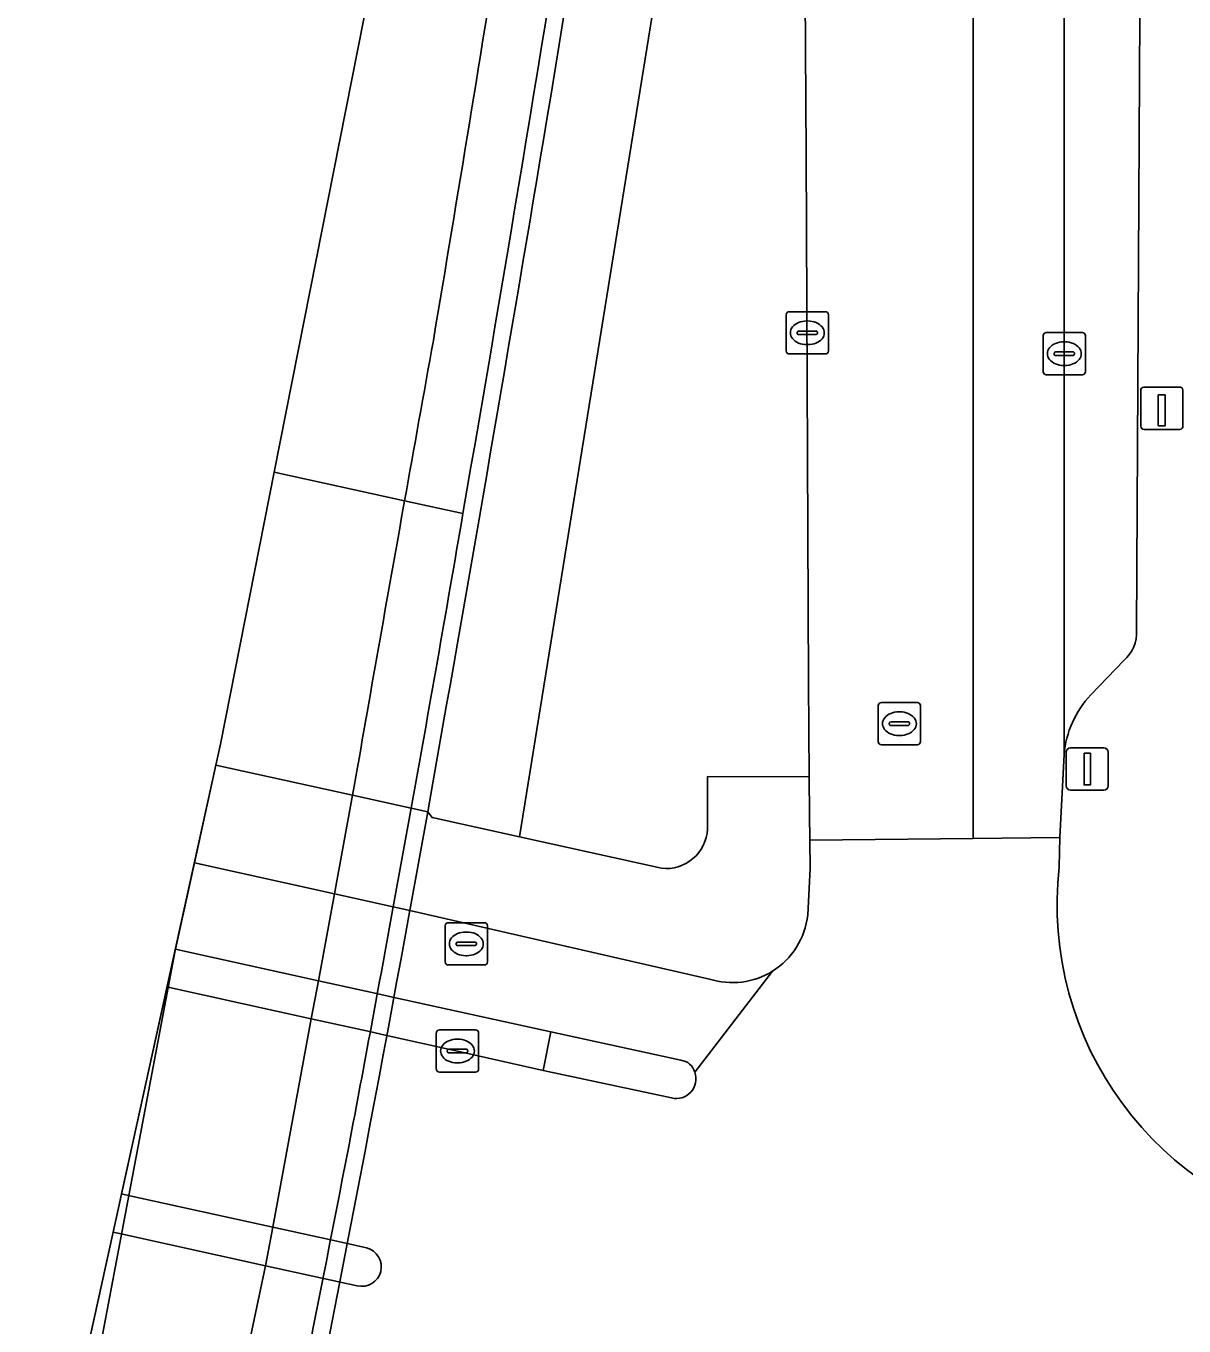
# Model space of a CAD drawing. Extents: x 163008 to 163854, y 382777 to 383982.
# Drawn here: x 163164.45 to 163191.85, y 383049.34 to 383080.08 of the extents above; entities that cross this region are included whole.
import ezdxf

# ---------------------------------------------------------------- set-up
doc = ezdxf.new("R2010")
doc.units = 0
for name, color, linetype in [('IMGEO_Berm_gesloten', 7, 'Continuous'), ('IMGEO_Berm_groen', 7, 'Continuous'), ('IMGEO_Berm_open', 7, 'Continuous'), ('IMGEO_Dek', 7, 'Continuous'), ('IMGEO_Fietspad_gesloten', 7, 'Continuous'), ('IMGEO_Fietspad_open', 7, 'Continuous'), ('IMGEO_Haag', 7, 'Continuous'), ('IMGEO_Kolk', 7, 'Continuous'), ('IMGEO_Laadpaal', 7, 'Continuous'), ('IMGEO_Lichtmast', 7, 'Continuous'), ('IMGEO_Muur', 7, 'Continuous'), ('IMGEO_Parkeervlak_open', 7, 'Continuous'), ('IMGEO_Rijbaan_lokaal_gesloten', 7, 'Continuous'), ('IMGEO_Rijbaan_lokaal_open', 7, 'Continuous'), ('IMGEO_Rijbaan_regionaal_gesloten', 7, 'Continuous'), ('IMGEO_Rioolput', 7, 'Continuous'), ('IMGEO_Verkeerseiland_open', 7, 'Continuous'), ('IMGEO_Voetpad_open', 7, 'Continuous')]:
    doc.layers.add(name, color=color, linetype=linetype)

msp = doc.modelspace()

# ---------------------------------------------------------------- linework, layer by layer
at = {"layer": 'IMGEO_Berm_gesloten'}
msp.add_lwpolyline([(163173.41, 383068.852), (163174.789, 383068.552)], dxfattribs=at)
for centre, radius, start, end in [((161962.25, 383276.27), 1228.83, 350.461459, 351.43253), ((162185.474, 383241.118), 1004.252, 350.10546, 351.127623), ((164337.739, 382861.43), 1182.66, 169.712494, 169.898904)]:
    msp.add_arc(centre, radius, start, end, dxfattribs=at)
at = {"layer": 'IMGEO_Berm_groen'}
for points in [[(163173.956, 383061.499), (163174.059, 383061.358), (163176.129, 383060.902), (163186.656, 383126.053)], [(163186.656, 383126.053), (163176.129, 383060.902), (163179.489, 383060.161)], [(163180.576, 383061.085), (163180.578, 383062.332), (163182.979, 383062.325), (163182.964, 383064.559), (163182.912, 383077.047), (163182.846, 383087.101)]]:
    msp.add_lwpolyline(points, dxfattribs=at)
for centre, radius, start, end in [((162362.518, 383212.608), 825.33, 350.573511, 351.677848), ((161778.46, 383310.27), 1417.496, 349.892236, 350.545839), ((163179.595, 383061.138), 0.983, 263.8142, 356.9179)]:
    msp.add_arc(centre, radius, start, end, dxfattribs=at)
at = {"layer": 'IMGEO_Berm_open'}
for points in [[(163174.789, 383068.552), (163173.41, 383068.852)], [(163173.566, 383061.585), (163172.181, 383061.888), (163171.751, 383059.56), (163171.37, 383057.502), (163171.203, 383056.602), (163170.292, 383051.673), (163170.161, 383050.966), (163170.118, 383050.764), (163169.088, 383045.877), (163168.9, 383044.986), (163168.519, 383043.183), (163168.14, 383041.382), (163169.604, 383041.061)], [(163172.181, 383061.888), (163173.566, 383061.585)], [(163173.143, 383059.253), (163173.566, 383061.585)]]:
    msp.add_lwpolyline(points, dxfattribs=at)
for centre, radius, start, end in [((164743.125, 382788.24), 1594.6, 169.864505, 170.118597), ((162368.552, 383206.489), 817.952, 349.795891, 350.291378), ((162297.853, 383219.117), 889.769, 349.280785, 349.64954), ((161334.708, 383411.589), 1871.934, 348.583568, 348.975556)]:
    msp.add_arc(centre, radius, start, end, dxfattribs=at)
at = {"layer": 'IMGEO_Dek'}
msp.add_lwpolyline([(163173.535, 383059.166), (163173.956, 383061.499), (163173.566, 383061.585), (163172.181, 383061.888), (163168.944, 383062.596), (163166.656, 383052.2), (163164.453, 383042.189)], dxfattribs=at)
msp.add_arc((162373.029, 383205.331), 813.74, 348.347497, 349.652334, dxfattribs=at)
at = {"layer": 'IMGEO_Fietspad_gesloten'}
msp.add_lwpolyline([(163192.885, 383158.536), (163191.232, 383130.905), (163188.871, 383106.11), (163187.218, 383088.753), (163186.864, 383085.328), (163186.864, 383060.867), (163188.913, 383060.888), (163189.011, 383062.854), (163189.015, 383072.329), (163189.013, 383084.73), (163189.013, 383084.841), (163189.036, 383085.163), (163189.329, 383089.321), (163189.94, 383097.197), (163189.965, 383097.523), (163191.189, 383108.548), (163191.556, 383111.789), (163192.137, 383118.381)], dxfattribs=at)
at = {"layer": 'IMGEO_Fietspad_open'}
for points in [[(163168.436, 383060.288), (163167.987, 383058.245), (163168.019, 383058.238), (163171.37, 383057.502), (163172.743, 383057.201), (163173.123, 383057.117), (163176.868, 383056.296), (163179.943, 383055.622)], [(163180.622, 383057.541), (163173.535, 383059.166), (163173.143, 383059.253), (163171.751, 383059.56), (163168.436, 383060.288)], [(163180.275, 383055.336), (163182.11, 383057.725)]]:
    msp.add_lwpolyline(points, dxfattribs=at)
for centre, radius, start, end in [((163181.166, 383059.25), 1.793, 252.337, 301.7613), ((163179.898, 383055.235), 0.39, 15.0793, 83.4345)]:
    msp.add_arc(centre, radius, start, end, dxfattribs=at)
at = {"layer": 'IMGEO_Haag'}
msp.add_lwpolyline([(163173.956, 383061.499), (163174.059, 383061.358), (163176.129, 383060.902), (163186.656, 383126.053)], dxfattribs=at)
for centre, radius, start, end in [((162362.518, 383212.608), 825.33, 350.573511, 351.677848), ((161778.46, 383310.27), 1417.496, 349.892236, 350.545839)]:
    msp.add_arc(centre, radius, start, end, dxfattribs=at)
at = {"layer": 'IMGEO_Kolk'}
for p, q in [((163182.436, 383072.396), (163182.436, 383073.248)), ((163182.511, 383073.322), (163183.363, 383073.322)), ((163183.437, 383073.248), (163183.437, 383072.396)), ((163182.738, 383072.865), (163183.136, 383072.865)), ((163182.924, 383073.102), (163182.949, 383073.102)), ((163182.695, 383072.816), (163182.695, 383072.828)), ((163183.133, 383072.779), (163182.735, 383072.779)), ((163182.947, 383072.542), (163182.922, 383072.542)), ((163183.179, 383072.828), (163183.179, 383072.816)), ((163188.516, 383071.903), (163188.516, 383072.755)), ((163188.591, 383072.829), (163189.443, 383072.829)), ((163189.004, 383072.609), (163189.029, 383072.609)), ((163189.517, 383072.755), (163189.517, 383071.903)), ((163183.363, 383072.322), (163182.511, 383072.322)), ((163188.775, 383072.323), (163188.775, 383072.335)), ((163189.213, 383072.286), (163188.815, 383072.286)), ((163188.818, 383072.372), (163189.216, 383072.372)), ((163189.259, 383072.335), (163189.259, 383072.323)), ((163189.027, 383072.049), (163189.002, 383072.049)), ((163189.443, 383071.829), (163188.591, 383071.829)), ((163174.369, 383057.948), (163174.369, 383058.8)), ((163174.444, 383058.874), (163175.296, 383058.874)), ((163175.37, 383058.8), (163175.37, 383057.948)), ((163174.671, 383058.417), (163175.069, 383058.417)), ((163174.857, 383058.654), (163174.882, 383058.654)), ((163174.628, 383058.368), (163174.628, 383058.38)), ((163175.066, 383058.331), (163174.668, 383058.331)), ((163174.88, 383058.094), (163174.855, 383058.094)), ((163175.112, 383058.38), (163175.112, 383058.368)), ((163175.296, 383057.874), (163174.444, 383057.874)), ((163174.16, 383055.414), (163174.16, 383056.266)), ((163174.235, 383056.34), (163175.087, 383056.34)), ((163175.161, 383056.266), (163175.161, 383055.414)), ((163174.648, 383056.12), (163174.673, 383056.12)), ((163174.419, 383055.834), (163174.419, 383055.846)), ((163174.857, 383055.797), (163174.459, 383055.797)), ((163174.462, 383055.883), (163174.86, 383055.883)), ((163174.903, 383055.846), (163174.903, 383055.834)), ((163175.087, 383055.34), (163174.235, 383055.34)), ((163174.671, 383055.56), (163174.646, 383055.56))]:
    msp.add_line(p, q, dxfattribs=at)
for points in [[(163182.436, 383072.396), (163182.436, 383073.248)], [(163182.511, 383073.322), (163183.363, 383073.322)], [(163183.437, 383073.248), (163183.437, 383072.396)], [(163188.516, 383071.903), (163188.516, 383072.755)], [(163188.591, 383072.829), (163189.443, 383072.829)], [(163189.517, 383072.755), (163189.517, 383071.903)], [(163183.363, 383072.322), (163182.511, 383072.322)], [(163189.443, 383071.829), (163188.591, 383071.829)], [(163174.369, 383057.948), (163174.369, 383058.8)], [(163174.444, 383058.874), (163175.296, 383058.874)], [(163175.37, 383058.8), (163175.37, 383057.948)], [(163175.296, 383057.874), (163174.444, 383057.874)], [(163174.16, 383055.414), (163174.16, 383056.266)], [(163174.235, 383056.34), (163175.087, 383056.34)], [(163175.161, 383056.266), (163175.161, 383055.414)], [(163175.087, 383055.34), (163174.235, 383055.34)]]:
    msp.add_lwpolyline(points, dxfattribs=at)
for centre, radius, start, end in [((163182.513, 383073.246), 0.0765, 91.552, 178.448), ((163182.513, 383073.246), 0.0765, 91.552, 178.448), ((163183.361, 383073.246), 0.0765, 1.552, 88.448), ((163183.361, 383073.246), 0.0765, 1.552, 88.448), ((163182.735, 383072.825), 0.0403, 85.8775, 175.7526), ((163183.14, 383072.827), 0.0386, 1.7309, 96.639), ((163182.732, 383072.815), 0.0366, 178.938, 274.7102), ((163183.136, 383072.822), 0.043, 264.8664, 352.4533), ((163188.593, 383072.753), 0.0765, 91.552, 178.448), ((163188.593, 383072.753), 0.0765, 91.552, 178.448), ((163189.441, 383072.753), 0.0765, 1.552, 88.448), ((163189.441, 383072.753), 0.0765, 1.552, 88.448), ((163182.513, 383072.398), 0.0765, 181.552, 268.448), ((163182.513, 383072.398), 0.0765, 181.552, 268.448), ((163183.361, 383072.398), 0.0765, 271.552, 358.448), ((163183.361, 383072.398), 0.0765, 271.552, 358.448), ((163188.815, 383072.332), 0.0403, 85.8775, 175.7526), ((163188.812, 383072.322), 0.0366, 178.938, 274.7102), ((163189.216, 383072.329), 0.043, 264.8664, 352.4533), ((163189.22, 383072.334), 0.0386, 1.7309, 96.639), ((163188.593, 383071.905), 0.0765, 181.552, 268.448), ((163188.593, 383071.905), 0.0765, 181.552, 268.448), ((163189.441, 383071.905), 0.0765, 271.552, 358.448), ((163189.441, 383071.905), 0.0765, 271.552, 358.448), ((163174.446, 383058.798), 0.0765, 91.552, 178.448), ((163174.446, 383058.798), 0.0765, 91.552, 178.448), ((163175.294, 383058.798), 0.0765, 1.552, 88.448), ((163175.294, 383058.798), 0.0765, 1.552, 88.448), ((163174.668, 383058.377), 0.0403, 85.8775, 175.7526), ((163175.073, 383058.379), 0.0386, 1.7309, 96.639), ((163174.665, 383058.367), 0.0366, 178.938, 274.7102), ((163175.069, 383058.374), 0.043, 264.8664, 352.4533), ((163174.446, 383057.95), 0.0765, 181.552, 268.448), ((163174.446, 383057.95), 0.0765, 181.552, 268.448), ((163175.294, 383057.95), 0.0765, 271.552, 358.448), ((163175.294, 383057.95), 0.0765, 271.552, 358.448), ((163174.237, 383056.264), 0.0765, 91.552, 178.448), ((163174.237, 383056.264), 0.0765, 91.552, 178.448), ((163175.085, 383056.264), 0.0765, 1.552, 88.448), ((163175.085, 383056.264), 0.0765, 1.552, 88.448), ((163174.459, 383055.843), 0.0403, 85.8775, 175.7526), ((163174.456, 383055.833), 0.0366, 178.938, 274.7102), ((163174.86, 383055.84), 0.043, 264.8664, 352.4533), ((163174.864, 383055.845), 0.0386, 1.7309, 96.639), ((163174.237, 383055.416), 0.0765, 181.552, 268.448), ((163174.237, 383055.416), 0.0765, 181.552, 268.448), ((163175.085, 383055.416), 0.0765, 271.552, 358.448), ((163175.085, 383055.416), 0.0765, 271.552, 358.448)]:
    msp.add_arc(centre, radius, start, end, dxfattribs=at)
for centre, major_axis, ratio, start_param, end_param in [((163182.923, 383072.822), (-0.387, 0.002), 0.722429, 4.712389, 7.853982), ((163182.948, 383072.822), (-0.39, 0.002), 0.717154, 1.570796, 4.712389), ((163189.003, 383072.329), (-0.387, 0.002), 0.722429, 4.712389, 7.853982), ((163189.028, 383072.329), (-0.39, 0.002), 0.717154, 1.570796, 4.712389), ((163174.856, 383058.374), (-0.387, 0.002), 0.722429, 4.712389, 7.853982), ((163174.881, 383058.374), (-0.39, 0.002), 0.717154, 1.570796, 4.712389), ((163174.647, 383055.84), (-0.387, 0.002), 0.722429, 4.712389, 7.853982), ((163174.672, 383055.84), (-0.39, 0.002), 0.717154, 1.570796, 4.712389)]:
    msp.add_ellipse(centre, major_axis=major_axis, ratio=ratio, start_param=start_param, end_param=end_param, dxfattribs=at)
at = {"layer": 'IMGEO_Laadpaal'}
for p, q in [((163190.824, 383071.455), (163190.824, 383070.614)), ((163190.824, 383071.455), (163190.824, 383070.614)), ((163191.74, 383071.539), (163190.899, 383071.539)), ((163191.74, 383071.539), (163190.899, 383071.539)), ((163191.824, 383070.623), (163191.824, 383071.464)), ((163191.824, 383070.623), (163191.824, 383071.464)), ((163190.908, 383070.539), (163191.749, 383070.539)), ((163190.908, 383070.539), (163191.749, 383070.539))]:
    msp.add_line(p, q, dxfattribs=at)
msp.add_lwpolyline([(163191.239, 383071.352), (163191.399, 383071.352), (163191.399, 383070.619), (163191.239, 383070.619), (163191.239, 383071.352)], dxfattribs=at)
for centre, start, end in [((163190.902, 383071.461), 92.4484, 184.2845), ((163190.902, 383071.461), 92.4484, 184.2845), ((163191.746, 383071.461), 2.4484, 94.2845), ((163191.746, 383071.461), 2.4484, 94.2845), ((163190.902, 383070.617), 182.4484, 274.2845), ((163190.902, 383070.617), 182.4484, 274.2845), ((163191.746, 383070.617), 272.4484, 4.2845), ((163191.746, 383070.617), 272.4484, 4.2845)]:
    msp.add_arc(centre, 0.0779, start, end, dxfattribs=at)
at = {"layer": 'IMGEO_Lichtmast'}
for p, q in [((163189.164, 383063.007), (163189.954, 383063.007)), ((163189.954, 383063.007), (163189.164, 383063.007)), ((163189.064, 383062.107), (163189.064, 383062.907)), ((163189.064, 383062.907), (163189.064, 383062.107)), ((163190.054, 383062.907), (163190.054, 383062.107)), ((163190.054, 383062.107), (163190.054, 383062.907)), ((163189.954, 383062.007), (163189.164, 383062.007)), ((163189.164, 383062.007), (163189.954, 383062.007))]:
    msp.add_line(p, q, dxfattribs=at)
msp.add_lwpolyline([(163189.484, 383062.882), (163189.634, 383062.882), (163189.634, 383062.132), (163189.484, 383062.132), (163189.484, 383062.882)], dxfattribs=at)
for centre, start, end in [((163189.164, 383062.907), 90, 180), ((163189.164, 383062.907), 90, 180), ((163189.954, 383062.907), 0, 90), ((163189.954, 383062.907), 360, 90), ((163189.164, 383062.107), 180, 270), ((163189.164, 383062.107), 180, 270), ((163189.954, 383062.107), 270, 0), ((163189.954, 383062.107), 270, 0)]:
    msp.add_arc(centre, 0.1, start, end, dxfattribs=at)
at = {"layer": 'IMGEO_Muur'}
for points in [[(163173.956, 383061.499), (163173.566, 383061.585), (163173.143, 383059.253)], [(163173.535, 383059.166), (163173.956, 383061.499)], [(163173.566, 383061.585), (163173.956, 383061.499)]]:
    msp.add_lwpolyline(points, dxfattribs=at)
for centre, radius, start, end in [((162362.518, 383212.608), 825.33, 350.573511, 351.677848), ((162185.474, 383241.118), 1004.252, 350.10546, 351.127623), ((161778.46, 383310.27), 1417.496, 349.892236, 350.545839), ((162368.552, 383206.489), 817.952, 349.795891, 350.291378), ((162373.029, 383205.331), 813.74, 348.347497, 349.652334), ((162297.853, 383219.117), 889.769, 349.280785, 349.64954), ((161334.708, 383411.589), 1871.934, 348.583568, 348.975556)]:
    msp.add_arc(centre, radius, start, end, dxfattribs=at)
at = {"layer": 'IMGEO_Parkeervlak_open'}
for points in [[(163189.013, 383084.73), (163189.015, 383072.329), (163189.011, 383062.854)], [(163190.724, 383065.784), (163190.81, 383081.806), (163190.623, 383082.296), (163190.492, 383082.414), (163189.574, 383083.423)], [(163189.643, 383064.259), (163190.425, 383065.075)]]:
    msp.add_lwpolyline(points, dxfattribs=at)
for centre, radius, start, end in [((163189.873, 383065.725), 0.853, 310.3345, 3.9331), ((163191.341, 383062.65), 2.339, 136.5537, 175.0077)]:
    msp.add_arc(centre, radius, start, end, dxfattribs=at)
at = {"layer": 'IMGEO_Rijbaan_lokaal_gesloten'}
msp.add_lwpolyline([(163182.846, 383087.101), (163182.912, 383077.047), (163182.964, 383064.559), (163182.979, 383062.325), (163182.985, 383061.433), (163182.995, 383060.827), (163186.864, 383060.867), (163186.864, 383085.328), (163187.218, 383088.753), (163188.871, 383106.11), (163191.232, 383130.905), (163192.885, 383158.536)], dxfattribs=at)
at = {"layer": 'IMGEO_Rijbaan_lokaal_open'}
for points in [[(163188.897, 383060.196), (163188.913, 383060.888), (163186.864, 383060.867), (163182.995, 383060.827), (163183.007, 383060.156), (163182.947, 383059.058)], [(163182.11, 383057.725), (163180.275, 383055.336)], [(163179.722, 383054.732), (163176.691, 383055.383), (163174.66, 383055.84), (163172.952, 383056.217), (163172.576, 383056.3), (163171.203, 383056.602), (163167.848, 383057.342), (163167.791, 383057.355), (163166.713, 383052.46), (163166.714, 383052.46), (163166.907, 383052.417), (163170.292, 383051.673), (163171.664, 383051.372), (163172.021, 383051.293), (163172.508, 383051.186)], [(163172.284, 383050.29), (163171.852, 383050.385), (163171.491, 383050.464), (163170.118, 383050.764), (163166.733, 383051.506), (163166.514, 383051.554), (163166.514, 383051.554), (163165.443, 383046.689)]]:
    msp.add_lwpolyline(points, dxfattribs=at)
for centre, radius, start, end in [((163196.772, 383059.299), 7.926, 173.4989, 259.2658), ((163181.145, 383059.26), 1.813, 302.1503, 353.5997), ((163179.838, 383055.181), 0.464, 255.537, 19.5109), ((163172.396, 383050.738), 0.462, 255.9638, 75.9638)]:
    msp.add_arc(centre, radius, start, end, dxfattribs=at)
at = {"layer": 'IMGEO_Rijbaan_regionaal_gesloten'}
for points in [[(163189.55, 383203.434), (163190.005, 383207.369), (163191.061, 383223.216), (163191.278, 383244.281), (163188.293, 383244.563), (163186.154, 383211.728), (163185.796, 383202.497), (163185.511, 383198.68), (163185.511, 383198.678), (163184.922, 383176.6), (163180.086, 383118.898), (163176.968, 383103.124), (163170.325, 383069.525)], [(163173.41, 383068.852), (163170.325, 383069.525), (163169.054, 383063.094), (163168.944, 383062.596)], [(163170.325, 383069.525), (163173.41, 383068.852)], [(163168.944, 383062.596), (163172.181, 383061.888)], [(163168.007, 383058.339), (163166.656, 383052.2), (163164.453, 383042.189), (163164.453, 383042.189), (163164.932, 383042.084), (163168.007, 383058.339)]]:
    msp.add_lwpolyline(points, dxfattribs=at)
msp.add_lwpolyline([(163168.007, 383058.339), (163164.932, 383042.084), (163168.14, 383041.382), (163168.519, 383043.183), (163168.9, 383044.986), (163169.088, 383045.877), (163170.118, 383050.764), (163170.161, 383050.966), (163170.292, 383051.673), (163171.203, 383056.602), (163171.37, 383057.502), (163171.751, 383059.56), (163172.181, 383061.888), (163168.944, 383062.596)], close=True, dxfattribs=at)
for centre, radius, start, end in [((161962.25, 383276.27), 1228.83, 350.461459, 351.43253), ((164337.739, 382861.43), 1182.66, 169.712494, 169.898904), ((164743.125, 382788.24), 1594.6, 169.864505, 170.118597)]:
    msp.add_arc(centre, radius, start, end, dxfattribs=at)
at = {"layer": 'IMGEO_Rioolput'}
for p, q in [((163184.615, 383063.154), (163184.615, 383064.006)), ((163184.69, 383064.08), (163185.542, 383064.08)), ((163185.616, 383064.006), (163185.616, 383063.154)), ((163184.917, 383063.623), (163185.315, 383063.623)), ((163185.103, 383063.86), (163185.128, 383063.86)), ((163184.874, 383063.574), (163184.874, 383063.586)), ((163185.312, 383063.537), (163184.914, 383063.537)), ((163185.358, 383063.586), (163185.358, 383063.574)), ((163185.542, 383063.08), (163184.69, 383063.08)), ((163185.126, 383063.3), (163185.101, 383063.3))]:
    msp.add_line(p, q, dxfattribs=at)
for points in [[(163184.615, 383063.154), (163184.615, 383064.006)], [(163184.69, 383064.08), (163185.542, 383064.08)], [(163185.616, 383064.006), (163185.616, 383063.154)], [(163185.542, 383063.08), (163184.69, 383063.08)]]:
    msp.add_lwpolyline(points, dxfattribs=at)
for centre, radius, start, end in [((163184.692, 383064.004), 0.0765, 91.552, 178.448), ((163184.692, 383064.004), 0.0765, 91.552, 178.448), ((163185.54, 383064.004), 0.0765, 1.552, 88.448), ((163185.54, 383064.004), 0.0765, 1.552, 88.448), ((163184.914, 383063.583), 0.0403, 85.8775, 175.7526), ((163185.319, 383063.585), 0.0386, 1.7309, 96.639), ((163184.911, 383063.573), 0.0366, 178.938, 274.7102), ((163185.315, 383063.58), 0.043, 264.8664, 352.4533), ((163184.692, 383063.156), 0.0765, 181.552, 268.448), ((163184.692, 383063.156), 0.0765, 181.552, 268.448), ((163185.54, 383063.156), 0.0765, 271.552, 358.448), ((163185.54, 383063.156), 0.0765, 271.552, 358.448)]:
    msp.add_arc(centre, radius, start, end, dxfattribs=at)
for centre, major_axis, ratio, start_param, end_param in [((163185.102, 383063.58), (-0.387, 0.002), 0.722429, 4.712389, 7.853982), ((163185.127, 383063.58), (-0.39, 0.002), 0.717154, 1.570796, 4.712389)]:
    msp.add_ellipse(centre, major_axis=major_axis, ratio=ratio, start_param=start_param, end_param=end_param, dxfattribs=at)
at = {"layer": 'IMGEO_Verkeerseiland_open'}
for points in [[(163167.987, 383058.245), (163167.791, 383057.355), (163167.848, 383057.342), (163171.203, 383056.602), (163172.576, 383056.3), (163172.952, 383056.217), (163174.66, 383055.84), (163176.691, 383055.383), (163176.868, 383056.296), (163173.123, 383057.117), (163172.743, 383057.201), (163171.37, 383057.502), (163168.019, 383058.238), (163167.987, 383058.245)], [(163179.943, 383055.622), (163176.868, 383056.296), (163176.691, 383055.383), (163179.722, 383054.732)], [(163166.713, 383052.46), (163166.656, 383052.2), (163166.514, 383051.554), (163166.514, 383051.554), (163166.733, 383051.506), (163170.118, 383050.764), (163171.491, 383050.464), (163171.852, 383050.385), (163172.284, 383050.29)], [(163172.508, 383051.186), (163172.021, 383051.293), (163171.664, 383051.372), (163170.292, 383051.673), (163166.907, 383052.417), (163166.714, 383052.46), (163166.713, 383052.46)]]:
    msp.add_lwpolyline(points, dxfattribs=at)
for centre, radius, start, end in [((163179.898, 383055.235), 0.39, 15.0793, 83.4345), ((163179.838, 383055.181), 0.464, 255.537, 19.5109), ((163172.396, 383050.738), 0.462, 255.9638, 75.9638)]:
    msp.add_arc(centre, radius, start, end, dxfattribs=at)
at = {"layer": 'IMGEO_Voetpad_open'}
for points in [[(163191.465, 383094.123), (163190.927, 383087.746), (163190.804, 383087.37), (163191.147, 383087.355), (163191.036, 383082.428), (163190.492, 383082.414), (163190.623, 383082.296), (163190.81, 383081.806), (163190.724, 383065.784)], [(163190.425, 383065.075), (163189.643, 383064.259)], [(163189.011, 383062.854), (163188.913, 383060.888), (163188.897, 383060.196)], [(163168.944, 383062.596), (163168.436, 383060.288), (163171.751, 383059.56), (163173.143, 383059.253), (163173.566, 383061.585), (163172.181, 383061.888), (163168.944, 383062.596)], [(163182.995, 383060.827), (163182.985, 383061.433), (163182.979, 383062.325), (163180.578, 383062.332), (163180.576, 383061.085)], [(163179.489, 383060.161), (163176.129, 383060.902), (163174.059, 383061.358), (163173.956, 383061.499), (163173.566, 383061.585), (163173.143, 383059.253), (163173.535, 383059.166), (163180.622, 383057.541)], [(163182.947, 383059.058), (163183.007, 383060.156), (163182.995, 383060.827)]]:
    msp.add_lwpolyline(points, dxfattribs=at)
for centre, radius, start, end in [((163189.873, 383065.725), 0.853, 310.3345, 3.9331), ((163191.341, 383062.65), 2.339, 136.5537, 175.0077), ((163179.595, 383061.138), 0.983, 263.8142, 356.9179), ((163196.772, 383059.299), 7.926, 173.4989, 259.2658), ((163181.145, 383059.26), 1.813, 302.1503, 353.5997), ((163181.166, 383059.25), 1.793, 252.337, 301.7613)]:
    msp.add_arc(centre, radius, start, end, dxfattribs=at)

doc.saveas('drawing.dxf')
